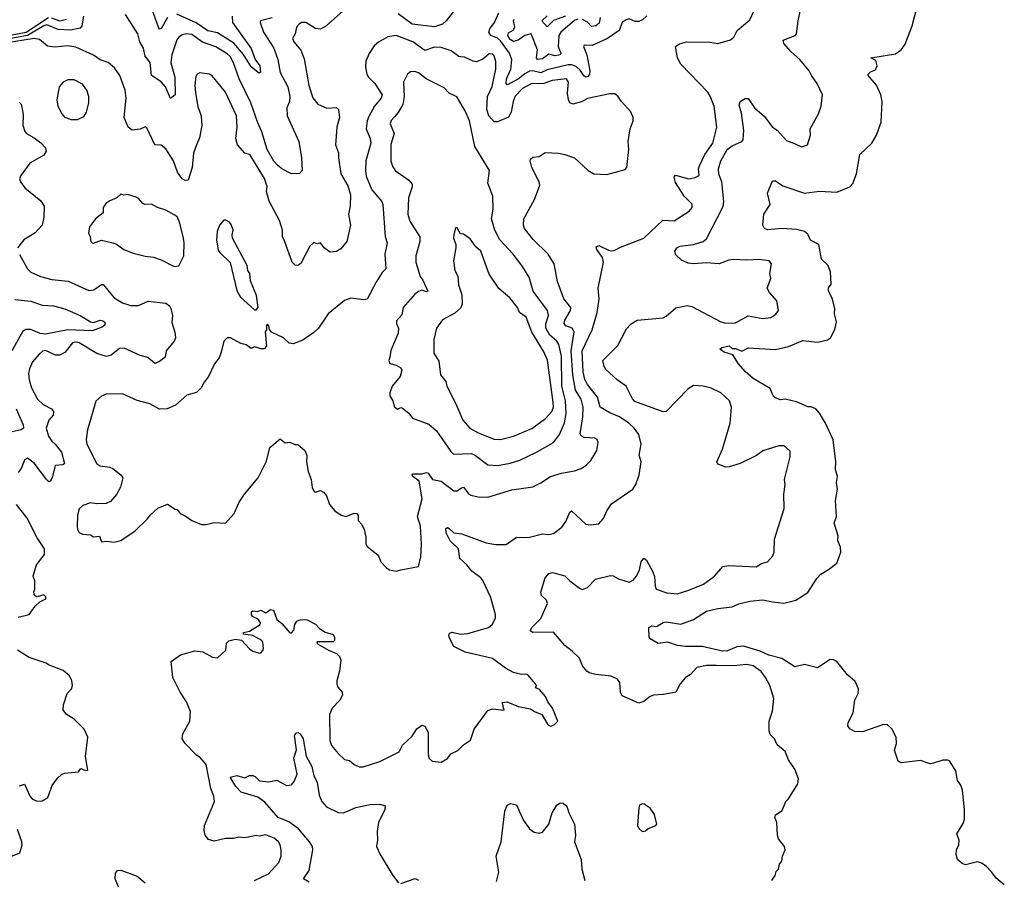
# Model space of a CAD drawing. Extents: x 2199565 to 2323334, y 894172 to 1018966.
# Tile 400 of 440: x 2284595 to 2290717, y 1008682 to 1014022. Entities that reach past the tile are written whole.
import ezdxf

# ---------------------------------------------------------------- set-up
doc = ezdxf.new("R2010")
doc.units = 0

msp = doc.modelspace()

# ---------------------------------------------------------------- linework, layer by layer
at = {"layer": '0CON10XD'}
for points in [[(2289271.2, 1008675), (2289291.2, 1008705), (2289299.3, 1008730.7), (2289312.5, 1008745), (2289320, 1008775), (2289333.3, 1008795), (2289336.7, 1008825), (2289353.3, 1008865), (2289350, 1008885), (2289313, 1008933), (2289306.7, 1008955), (2289303.3, 1009035), (2289290, 1009065), (2289295, 1009082.5), (2289335, 1009110), (2289357.5, 1009165), (2289375, 1009182.5), (2289433.8, 1009275), (2289437.5, 1009305), (2289414, 1009365), (2289374.3, 1009424.3), (2289354, 1009475), (2289305, 1009516), (2289288, 1009555), (2289260.6, 1009580.6), (2289254.3, 1009605), (2289254.2, 1009665), (2289275.9, 1009725.9), (2289282.9, 1009805), (2289258.1, 1009885), (2289232.9, 1009935), (2289205, 1009973.1), (2289155, 1010008.5), (2289114.5, 1010015.5), (2289035, 1010007.3), (2288925, 1010010.8), (2288865, 1010008.9), (2288805, 1009998), (2288766.2, 1009955), (2288734, 1009935), (2288701.2, 1009895), (2288675, 1009843.3), (2288595, 1009828.8), (2288535, 1009825.8), (2288515, 1009817.5), (2288475, 1009785.8), (2288445, 1009775.8), (2288341.4, 1009821.4), (2288330.6, 1009845), (2288326.9, 1009905), (2288311.2, 1009925), (2288273.4, 1009943.4), (2288176.7, 1009955), (2288136.2, 1009965), (2288120.8, 1009975), (2288095, 1010008.8), (2288075.8, 1010055), (2288029.8, 1010099.8), (2287985, 1010133.3), (2287915, 1010216.2), (2287785, 1010214.4), (2287768.8, 1010225), (2287780, 1010245), (2287835, 1010302), (2287876, 1010395), (2287871.2, 1010415), (2287840, 1010445), (2287836.2, 1010465), (2287861.2, 1010555), (2287885, 1010581.2), (2287907.3, 1010587.3), (2287985, 1010567.5), (2288015.8, 1010535), (2288075, 1010490), (2288095, 1010482.5), (2288125, 1010494), (2288175, 1010546.9), (2288268.3, 1010568.3), (2288285, 1010567.1), (2288318, 1010548), (2288385, 1010528.1), (2288409.5, 1010540.5), (2288430, 1010565), (2288448.9, 1010605), (2288458.9, 1010655), (2288475, 1010675.8), (2288492.5, 1010665), (2288531.8, 1010591.8), (2288542.4, 1010562.4), (2288545.5, 1010505), (2288553.1, 1010485), (2288619.1, 1010460.9), (2288683.8, 1010456.2), (2288755, 1010477.5), (2288847.5, 1010515), (2288915.6, 1010565), (2288966.7, 1010625), (2289005, 1010631.5), (2289175, 1010623.3), (2289206.1, 1010643.9), (2289245, 1010653.3), (2289278.6, 1010691.4), (2289286, 1010715), (2289288, 1010795), (2289347.5, 1010985), (2289345.8, 1011075), (2289354, 1011135), (2289350, 1011165), (2289385.9, 1011305.9), (2289385, 1011342.5), (2289347.5, 1011375), (2289315, 1011374.2), (2289215.7, 1011344.3), (2289175.5, 1011314.5), (2289075, 1011264.4), (2289006.4, 1011243.6), (2288985, 1011242.9), (2288935, 1011260), (2288928.8, 1011275), (2288964.3, 1011355), (2289013.1, 1011515), (2289020, 1011615), (2289008, 1011655), (2288955, 1011704), (2288893.3, 1011733.3), (2288845, 1011744.6), (2288785, 1011748.7), (2288750.9, 1011729.1), (2288615, 1011588.8), (2288595, 1011585.8), (2288420.2, 1011650.2), (2288405, 1011666.2), (2288365.4, 1011745.4), (2288310, 1011785), (2288239.5, 1011849.5), (2288228.3, 1011868.3), (2288221.2, 1011905), (2288315, 1011998), (2288367.9, 1012102.1), (2288397, 1012133), (2288434.5, 1012155.5), (2288595, 1012170.5), (2288615, 1012180.6), (2288675, 1012232.1), (2288744, 1012246), (2288775, 1012240.9), (2288954.2, 1012145), (2288985, 1012137.2), (2289045, 1012139.5), (2289125, 1012182.5), (2289215, 1012165.7), (2289265, 1012172.5), (2289297.2, 1012192.8), (2289312.5, 1012215), (2289303.3, 1012275), (2289257.7, 1012327.7), (2289243.3, 1012355), (2289266, 1012415), (2289258.8, 1012445), (2289270, 1012505), (2289255, 1012523.8), (2289192.7, 1012532.7), (2289115, 1012528.5), (2289033, 1012533), (2289005, 1012528.9), (2288943.6, 1012506.4), (2288865, 1012512.8), (2288785, 1012505.8), (2288750.2, 1012510.2), (2288709.2, 1012529.2), (2288673.3, 1012563.3), (2288668.2, 1012585), (2288680, 1012605), (2288699.2, 1012615), (2288784.7, 1012625.3), (2288845, 1012644.5), (2288865, 1012660), (2288969.2, 1012860.8), (2288973.4, 1012893.4), (2288961.5, 1013015), (2288942.4, 1013062.4), (2288939.6, 1013095), (2288954.7, 1013145), (2288994.7, 1013215), (2289025, 1013237.7), (2289084.4, 1013265.6), (2289093.2, 1013276.8), (2289097.3, 1013335), (2289082.1, 1013442.1), (2289068.3, 1013491.7), (2289075, 1013513.3), (2289105, 1013533.3), (2289125, 1013532.5), (2289163.3, 1013475), (2289223.2, 1013423.2), (2289275, 1013353.8), (2289305, 1013336.2), (2289362.1, 1013272.1), (2289412.3, 1013252.3), (2289455, 1013233.3), (2289492.5, 1013245), (2289512.5, 1013305), (2289508.8, 1013345), (2289562.3, 1013437.7), (2289577.5, 1013485), (2289585.8, 1013555), (2289553.8, 1013625), (2289517.5, 1013675), (2289504.1, 1013704.1), (2289446, 1013775), (2289392.4, 1013822.4), (2289346.7, 1013875), (2289342, 1013895), (2289415.5, 1013924.5), (2289424, 1013935), (2289434.2, 1014015), (2289464.3, 1014155)], [(2285514, 1014036), (2285497.2, 1014007.2), (2285475, 1013965.5), (2285465, 1013964.5), (2285460.4, 1013970.4), (2285408.1, 1014115)], [(2290716.6, 1008646.6), (2290665, 1008689.2), (2290637.9, 1008727.9), (2290602.9, 1008762.9), (2290575, 1008781.9), (2290549.7, 1008789.7), (2290475, 1008771.4), (2290455, 1008780), (2290425.8, 1008805), (2290418, 1008835), (2290420, 1008865), (2290433.3, 1008895), (2290436.7, 1008925), (2290422, 1008965), (2290461.2, 1009028.8), (2290470, 1009055), (2290470, 1009115), (2290455.8, 1009235), (2290445.6, 1009265.6), (2290425.9, 1009295.9), (2290416.2, 1009355), (2290375, 1009417.5), (2290365, 1009422.5), (2290335, 1009421.2), (2290276.2, 1009403.8), (2290255, 1009398.8), (2290195, 1009420), (2290075, 1009406.2), (2290057.5, 1009415), (2290034.2, 1009484.2), (2290045.7, 1009525), (2290044, 1009565), (2290016.8, 1009616.8), (2289990.3, 1009640.3), (2289965, 1009644.2), (2289835, 1009598), (2289785, 1009600), (2289756.1, 1009616.1), (2289743.8, 1009635), (2289745.8, 1009655), (2289776.7, 1009715), (2289786.5, 1009795), (2289807.5, 1009835), (2289810, 1009865), (2289789.6, 1009909.6), (2289741.7, 1009951.7), (2289675, 1010035.3), (2289655, 1010045.8), (2289635, 1010046.2), (2289555, 1009994.4), (2289475, 1010016.1), (2289415, 1010002.2), (2289332.8, 1010052.8), (2289253.2, 1010073.2), (2289198.6, 1010098.6), (2289095, 1010129.8), (2289053.7, 1010126.3), (2288995, 1010102), (2288965, 1010099), (2288838.9, 1010128.9), (2288735, 1010127.6), (2288685, 1010134.5), (2288625, 1010154.5), (2288565, 1010146.9), (2288514.6, 1010174.6), (2288508, 1010185), (2288506.2, 1010245), (2288525, 1010255.8), (2288555, 1010252.9), (2288595, 1010277.1), (2288615, 1010280.6), (2288705, 1010266.9), (2288783.6, 1010296.4), (2288865, 1010346.9), (2288935, 1010364.3), (2289025.6, 1010374.4), (2289066.1, 1010393.9), (2289135, 1010410.4), (2289215, 1010418.8), (2289275, 1010404.6), (2289345, 1010398.2), (2289421.2, 1010415), (2289495, 1010464.5), (2289550.5, 1010549.5), (2289575, 1010577.1), (2289624.4, 1010605.6), (2289675, 1010646.7), (2289700, 1010715), (2289697.5, 1010745), (2289682, 1010785), (2289683.8, 1010815), (2289658.6, 1010895), (2289672.5, 1010935), (2289666.7, 1011035), (2289678.8, 1011105), (2289673.8, 1011146.2), (2289680, 1011185), (2289667, 1011227), (2289668.8, 1011275), (2289652.7, 1011412.7), (2289605.6, 1011515), (2289567.8, 1011577.8), (2289544.3, 1011604.3), (2289515, 1011617.5), (2289495, 1011617.5), (2289425, 1011647.8), (2289355, 1011665.7), (2289325, 1011661.4), (2289293, 1011673), (2289279.2, 1011685), (2289260.9, 1011730.9), (2289155, 1011793.5), (2289105, 1011837.5), (2289063.3, 1011885), (2289029.3, 1011939.3), (2288975, 1011956.7), (2288947.5, 1011975), (2288960, 1011985), (2289006, 1011996), (2289025, 1011980), (2289045, 1011980), (2289085, 1011963.3), (2289126.6, 1011983.4), (2289295, 1011972.9), (2289375, 1011991.2), (2289465, 1012030), (2289555, 1012018.6), (2289616.4, 1012033.6), (2289636, 1012045), (2289662.3, 1012097.7), (2289672.5, 1012145), (2289660, 1012195), (2289662, 1012225), (2289649.2, 1012285), (2289622.9, 1012337.1), (2289624.1, 1012355.9), (2289640.7, 1012379.3), (2289636.2, 1012455), (2289621.2, 1012495), (2289580, 1012535), (2289564, 1012625), (2289512.4, 1012652.4), (2289495, 1012690), (2289475, 1012706.2), (2289425, 1012719.5), (2289335.4, 1012725.4), (2289245, 1012716.2), (2289225.3, 1012725.3), (2289215.5, 1012745), (2289220.6, 1012815), (2289262, 1012875), (2289244.2, 1012945), (2289275, 1013022), (2289295, 1013020.6), (2289339.5, 1012989.5), (2289475, 1012944.3), (2289566.9, 1012956.9), (2289675, 1012950), (2289755.4, 1012984.6), (2289774.4, 1013005), (2289797.3, 1013065), (2289817.5, 1013185), (2289892.9, 1013255), (2289921.1, 1013305), (2289952.1, 1013385), (2289956.4, 1013515), (2289949.4, 1013555), (2289921.5, 1013615), (2289870, 1013675), (2289870, 1013685), (2289885, 1013698.8), (2289915, 1013710.8), (2289926.6, 1013735), (2289917.9, 1013767.9), (2289886.2, 1013785), (2290039.6, 1013810.4), (2290075.4, 1013835), (2290099.4, 1013870.6), (2290143.9, 1013985), (2290184.5, 1014145)], [(2284992.1, 1014045), (2284982.7, 1013985), (2284971.1, 1013968.9), (2284911.7, 1013958.3), (2284835, 1013961.2), (2284765, 1013990.8), (2284745, 1013985.3), (2284644.9, 1013925.1), (2284505, 1013898.6)], [(2284775, 1014033.6), (2284636.5, 1013943.5), (2284515, 1013920.2)], [(2286605, 1014076.2), (2286497.8, 1013982.2), (2286465, 1013964.2), (2286435, 1013968), (2286375, 1014005.4), (2286347.5, 1014005), (2286332, 1013995), (2286315.8, 1013975), (2286308.6, 1013935), (2286291.5, 1013905), (2286299.1, 1013885), (2286342.7, 1013832.7), (2286365, 1013778.8), (2286394, 1013614), (2286417.6, 1013537.6), (2286448, 1013498), (2286505, 1013473.3), (2286565, 1013476.2), (2286576.7, 1013465), (2286584.2, 1013414.2), (2286567.5, 1013355), (2286558.5, 1013245), (2286578.1, 1013195), (2286576.4, 1013165), (2286592.1, 1013065), (2286635, 1012990.6), (2286651.8, 1012935), (2286650.4, 1012865), (2286639.4, 1012815), (2286652.5, 1012745), (2286630, 1012645), (2286591.3, 1012598.7), (2286565, 1012582.5), (2286525, 1012577.5), (2286488.8, 1012605), (2286465, 1012636.7), (2286445, 1012630), (2286425, 1012637.5), (2286398.8, 1012615), (2286343.2, 1012506.8), (2286325, 1012494.2), (2286307.3, 1012497.3), (2286290, 1012515), (2286240.8, 1012649.2), (2286230, 1012675), (2286228.5, 1012715), (2286210.5, 1012775), (2286145.5, 1012895), (2286130, 1012955), (2286133.9, 1012986.1), (2286116.9, 1013035), (2286026, 1013185), (2285995, 1013194), (2285950, 1013245), (2285939.4, 1013285), (2285946.7, 1013355), (2285942.5, 1013425), (2285875, 1013571.2), (2285792.7, 1013672.7), (2285775, 1013684), (2285715, 1013691.9), (2285698, 1013685), (2285691.3, 1013668.7), (2285683.5, 1013615), (2285687.4, 1013567.4), (2285702.2, 1013482.2), (2285722.7, 1013425), (2285728.5, 1013365), (2285712.6, 1013287.4), (2285694.4, 1013245.6), (2285677, 1013193), (2285668.1, 1013105), (2285643.8, 1013026.2), (2285625, 1013022.5), (2285605, 1013034.2), (2285575.8, 1013075), (2285551.8, 1013145), (2285505, 1013220), (2285475, 1013243.1), (2285434.6, 1013244.6), (2285385, 1013350), (2285375, 1013356.7), (2285345, 1013343.3), (2285295, 1013336.7), (2285270, 1013355), (2285244.2, 1013414.2), (2285256.9, 1013535), (2285251.9, 1013585), (2285218.5, 1013675), (2285185, 1013724.2), (2285145, 1013757.1), (2285095, 1013772.2), (2285055, 1013802.1), (2284945, 1013852), (2284895, 1013860.8), (2284815, 1013852.7), (2284768.2, 1013858.2), (2284718.9, 1013898.9)], [(2284887.3, 1014022.7), (2284845, 1014012.7), (2284795, 1014032.8)], [(2286165, 1014033.2), (2286093.3, 1014015), (2286091.2, 1014005), (2286112, 1013945), (2286174.7, 1013845), (2286199.3, 1013775), (2286215.3, 1013695.3), (2286262.8, 1013605), (2286274, 1013545), (2286271.8, 1013515), (2286255.9, 1013475), (2286258.4, 1013425), (2286330.9, 1013265), (2286348, 1013165), (2286351.2, 1013085), (2286335, 1013066.2), (2286284.2, 1013064.2), (2286225, 1013095.8), (2286198.1, 1013118.1), (2286175, 1013142.5), (2286133.3, 1013215), (2286101.3, 1013325), (2286075, 1013381.4), (2286033, 1013505), (2285960, 1013655), (2285925, 1013754.5), (2285903, 1013793), (2285885, 1013810.3), (2285815, 1013854.2), (2285732.9, 1013882.9), (2285665, 1013930), (2285635, 1013934.7), (2285605, 1013927.9), (2285585.3, 1013914.7), (2285573.2, 1013896.8), (2285540.7, 1013805), (2285536.1, 1013755), (2285560, 1013665), (2285561.9, 1013555), (2285533.3, 1013533.3), (2285502.1, 1013605), (2285475.7, 1013635.7), (2285415.3, 1013675.3), (2285406.2, 1013756.2), (2285374.6, 1013795), (2285365.5, 1013845), (2285342.9, 1013885), (2285329.4, 1013935), (2285253.1, 1014055)], [(2285537.5, 1010035), (2285595, 1010076.2), (2285685, 1010101.2), (2285735, 1010094), (2285795, 1010061.2), (2285825, 1010057.5), (2285877.5, 1010105), (2285880.7, 1010149.3), (2285896.4, 1010163.6), (2285936.4, 1010173.6), (2285975, 1010166.7), (2286025, 1010112.5), (2286045, 1010100), (2286085, 1010086.2), (2286095, 1010088.8), (2286110, 1010105), (2286111.2, 1010115), (2286107.5, 1010155), (2286101.2, 1010165), (2286045, 1010196.7), (2285987.5, 1010205), (2285987.5, 1010215), (2286025, 1010222.5), (2286090, 1010265), (2286092.5, 1010275), (2286078.6, 1010298.6), (2286043.3, 1010315), (2286036.2, 1010325), (2286037.5, 1010342.5), (2286045, 1010350), (2286073.6, 1010346.4), (2286095, 1010353.3), (2286125, 1010336.7), (2286155, 1010357.1), (2286174.2, 1010354.2), (2286193.8, 1010295), (2286225, 1010270), (2286275, 1010213.3), (2286286.1, 1010213.9), (2286300.7, 1010229.3), (2286306.2, 1010265), (2286317.5, 1010285), (2286344.1, 1010295.9), (2286383, 1010293), (2286435, 1010266.2), (2286459.5, 1010239.5), (2286495, 1010217.5), (2286545, 1010202.5), (2286552.5, 1010185), (2286552.5, 1010165), (2286545, 1010157.5), (2286492.7, 1010157.3), (2286443.6, 1010156.4), (2286447.5, 1010145), (2286515, 1010105.7), (2286564.2, 1010085), (2286583.3, 1010065), (2286591.1, 1010045), (2286584.5, 1009975), (2286566.2, 1009915), (2286566.4, 1009896.4), (2286573.8, 1009875), (2286601.2, 1009845), (2286603.3, 1009825), (2286586.2, 1009795), (2286538, 1009745), (2286520.8, 1009705), (2286524.5, 1009544.5), (2286533, 1009513), (2286575, 1009463.8), (2286615, 1009426), (2286645, 1009419.2), (2286675, 1009394.2), (2286705, 1009380), (2286730.3, 1009379.7), (2286835, 1009412.5), (2286955, 1009474), (2286975.5, 1009514.5), (2287035, 1009570.8), (2287065, 1009616), (2287095, 1009640), (2287115, 1009633.3), (2287134.4, 1009595), (2287135.8, 1009454.2), (2287141.5, 1009431.5), (2287160, 1009415), (2287215, 1009410), (2287255, 1009432.5), (2287275, 1009461.2), (2287318.8, 1009481.2), (2287355, 1009516.7), (2287397.5, 1009545), (2287421.2, 1009615), (2287505, 1009730), (2287535, 1009740), (2287608.3, 1009731.7), (2287595, 1009780), (2287625, 1009783.8), (2287695, 1009756.2), (2287771.7, 1009741.7), (2287795, 1009723.3), (2287842.5, 1009705), (2287877.5, 1009645), (2287895, 1009632.5), (2287918.3, 1009641.7), (2287940, 1009665), (2287907.5, 1009745), (2287878.8, 1009785), (2287865, 1009816.7), (2287825, 1009862.5), (2287801.7, 1009871.7), (2287807.5, 1009882.5), (2287802.5, 1009895), (2287755, 1009951.2), (2287745, 1009956), (2287715, 1009953.3), (2287665, 1009966.7), (2287615, 1009993.3), (2287535, 1010052.9), (2287365, 1010092.7), (2287295, 1010128), (2287268.6, 1010175), (2287264.2, 1010195), (2287268.3, 1010211.7), (2287285, 1010216), (2287335, 1010205.6), (2287382, 1010208), (2287510, 1010245), (2287532.9, 1010265), (2287552.5, 1010305), (2287554.3, 1010325), (2287525, 1010433.3), (2287475, 1010538.8), (2287462.5, 1010555), (2287405.3, 1010595.3), (2287375, 1010634.4), (2287331.4, 1010675), (2287324.3, 1010734.3), (2287271.2, 1010785), (2287246.8, 1010835), (2287245, 1010861.2), (2287255, 1010866.9), (2287265, 1010861.8), (2287295, 1010833.2), (2287345, 1010827.1), (2287495, 1010772.5), (2287555, 1010762.5), (2287619.1, 1010760.9), (2287683.1, 1010806.9), (2287725, 1010804.4), (2287765, 1010808.1), (2287845, 1010828.6), (2287885, 1010823.1), (2287915, 1010830), (2287965, 1010868.6), (2287990.5, 1010905), (2288015, 1010962.5), (2288025, 1010970), (2288115, 1010888), (2288143.9, 1010883.9), (2288195, 1010890), (2288225, 1010922.5), (2288245, 1010970), (2288275.6, 1011014.4), (2288407.5, 1011105), (2288426, 1011134), (2288446.4, 1011193.6), (2288460, 1011275), (2288445.9, 1011315.9), (2288458.6, 1011385), (2288445.5, 1011445.5), (2288416, 1011485), (2288382.9, 1011515), (2288325, 1011554.7), (2288265, 1011579.1), (2288204.6, 1011614.6), (2288188.1, 1011678.1), (2288125.8, 1011755), (2288107.8, 1011787.8), (2288098.3, 1011835), (2288091.6, 1011965), (2288154.7, 1012095), (2288185, 1012202.5), (2288197.5, 1012285), (2288192.5, 1012355), (2288224, 1012515), (2288218.8, 1012545), (2288182.5, 1012595), (2288178.3, 1012611.7), (2288195, 1012618.8), (2288255, 1012591.2), (2288275, 1012586.2), (2288295, 1012590.8), (2288330.3, 1012609.7), (2288475, 1012664.2), (2288593.6, 1012776.4), (2288665, 1012773.1), (2288756.7, 1012833.3), (2288775.6, 1012855), (2288776.7, 1012876.7), (2288726.5, 1012925), (2288671.8, 1013011.8), (2288664.3, 1013045), (2288672.9, 1013057.1), (2288755, 1013033.6), (2288795, 1013041.2), (2288818.8, 1013055), (2288815.9, 1013095), (2288820.7, 1013115), (2288855.7, 1013184.3), (2288904.6, 1013255), (2288930, 1013355), (2288912.9, 1013485), (2288888.3, 1013548.3), (2288873.1, 1013573.1), (2288705.5, 1013745.5), (2288685.5, 1013785.5), (2288672, 1013855), (2288697, 1013873), (2288740, 1013885), (2288885, 1013882.5), (2288935, 1013874.5), (2289015, 1013896.9), (2289035, 1013913.8), (2289055, 1013955.8), (2289135, 1014021.2), (2289161.2, 1014078.8)], [(2285915.9, 1014044.1), (2285917.8, 1014005), (2286035, 1013844), (2286060, 1013775), (2286087.5, 1013735), (2286093.3, 1013696.7), (2286085, 1013691.2), (2286077.5, 1013695), (2286035, 1013730), (2285986.6, 1013806.6), (2285927.5, 1013877.5), (2285825, 1013940.8), (2285765, 1013954.1), (2285692.9, 1014002.9), (2285572.6, 1014057.4)], [(2287289.5, 1014070.5), (2287246.2, 1014015), (2287224.5, 1013995.5), (2287175, 1013977.1), (2287035, 1013994.6), (2286948.6, 1014058.6)], [(2288493.4, 1014046.6), (2288468.2, 1014021.8), (2288445, 1014011.5), (2288421.7, 1014011.7), (2288385, 1014027.8), (2288365, 1014021.1), (2288341.9, 1014005), (2288321.9, 1013955), (2288248.8, 1013905), (2288155, 1013861.9), (2288105, 1013863.3), (2288100.8, 1013855), (2288121.6, 1013805), (2288139.5, 1013705), (2288137.4, 1013682.6), (2288125, 1013667.8), (2288115, 1013665.6), (2288105, 1013671.9), (2288079, 1013709), (2288055, 1013730.9), (2288025, 1013742.5), (2288005, 1013742.5), (2287875, 1013711), (2287835, 1013692.3), (2287785, 1013704), (2287765, 1013702.5), (2287735, 1013686.7), (2287695, 1013652.8), (2287625, 1013617.1), (2287618.9, 1013625), (2287621.4, 1013655), (2287648.8, 1013715), (2287655, 1013772.5), (2287640.3, 1013815), (2287585, 1013890.5), (2287565, 1013907.9), (2287523.5, 1013925), (2287511.4, 1013945), (2287518.2, 1013965), (2287547.8, 1014005), (2287575, 1014066.1)], [(2287988.4, 1014045), (2287913.4, 1014016.6), (2287875, 1013977.5), (2287842.1, 1014015), (2287875, 1014045.6)], [(2288204, 1014036), (2288198.6, 1014001.4), (2288177.8, 1013985), (2288149.9, 1013979.9), (2288125, 1014007.5), (2288095, 1014023)], [(2288065, 1014026.3), (2288045, 1014018), (2287960.5, 1013945), (2287947.5, 1013925), (2287943.6, 1013855), (2287958.8, 1013815), (2287955.5, 1013805), (2287925, 1013797.1), (2287885, 1013808), (2287845, 1013778.8), (2287815.5, 1013775.5), (2287808.5, 1013785), (2287814.8, 1013835), (2287775, 1013934.4), (2287735.4, 1013925), (2287694.6, 1013895.4), (2287666.1, 1013886.1), (2287645, 1013899.5), (2287630, 1013925), (2287635, 1013940.4), (2287663.2, 1013956.8), (2287674, 1013975), (2287665.3, 1014015), (2287669.6, 1014025)], [(2286935, 1010596.2), (2286965, 1010604), (2287075, 1010624), (2287090, 1010685), (2287094.1, 1010764.1), (2287086.2, 1010875), (2287068.2, 1010935), (2287096.7, 1011045), (2287079.1, 1011155), (2287039.1, 1011185), (2287034.5, 1011195), (2287039.5, 1011200.5), (2287095, 1011201.1), (2287125, 1011209.4), (2287135.6, 1011205), (2287162, 1011165), (2287215, 1011154.5), (2287295, 1011095.6), (2287315, 1011094.4), (2287337.5, 1011112.5), (2287355, 1011118.1), (2287385, 1011077.5), (2287399.1, 1011069.1), (2287445, 1011058.1), (2287505, 1011056.5), (2287655, 1011101.4), (2287785, 1011119.2), (2287836, 1011144), (2287895.4, 1011184.6), (2287964.6, 1011205.4), (2288045, 1011218.5), (2288086.3, 1011233.7), (2288116.2, 1011253.8), (2288146.1, 1011283.9), (2288184.4, 1011345), (2288192.5, 1011395), (2288185, 1011413.3), (2288171.7, 1011421.7), (2288105, 1011426.2), (2288086.5, 1011436.5), (2288079.7, 1011449.7), (2288097.3, 1011555), (2288098.9, 1011615), (2288086.4, 1011665), (2288051.5, 1011721.5), (2288033.4, 1011815), (2288024.8, 1011965), (2288043.1, 1012083.1), (2288029.2, 1012105), (2287990, 1012120), (2287980, 1012135), (2287984.7, 1012155), (2288018.7, 1012215), (2288020.9, 1012235), (2287978.7, 1012288.7), (2287939.4, 1012395), (2287917.8, 1012505), (2287881.9, 1012565), (2287787, 1012657), (2287733.5, 1012725), (2287727.5, 1012745), (2287730, 1012785), (2287795.7, 1012905), (2287828.1, 1012995), (2287825.6, 1013015), (2287779.2, 1013105), (2287768.8, 1013145), (2287771.2, 1013155), (2287785, 1013168.8), (2287825, 1013173.3), (2287862.4, 1013197.6), (2287945, 1013192.5), (2287985.5, 1013185.5), (2288045, 1013164.2), (2288128.8, 1013085), (2288165, 1013064), (2288245, 1013061.4), (2288359.1, 1013090.9), (2288370, 1013105), (2288382.5, 1013215), (2288378, 1013265), (2288391.2, 1013345), (2288408.8, 1013395), (2288408.8, 1013415), (2288395, 1013450), (2288335, 1013516.2), (2288315, 1013548), (2288295, 1013560.8), (2288265, 1013560.8), (2288125, 1013532.5), (2288087.9, 1013512.1), (2288035, 1013497.5), (2288015, 1013506.5), (2288006.4, 1013525), (2288001.1, 1013565), (2288006.3, 1013635), (2287994.1, 1013654.1), (2287905, 1013645.2), (2287853, 1013627), (2287775, 1013623), (2287720.3, 1013595), (2287675, 1013546.7), (2287662.4, 1013515), (2287651.3, 1013448.7), (2287634, 1013416), (2287565, 1013387.5), (2287545, 1013387.3), (2287511.8, 1013425), (2287498.8, 1013465), (2287504.2, 1013545), (2287532.6, 1013607.4), (2287555.9, 1013715), (2287555, 1013762.5), (2287545, 1013797.5), (2287535, 1013808.6), (2287515, 1013810), (2287475, 1013776.5), (2287435, 1013761.1), (2287415, 1013764.4), (2287360.5, 1013790.5), (2287338.3, 1013791.7), (2287325, 1013794.3), (2287278.1, 1013828.1), (2287215, 1013850), (2287175, 1013851.7), (2287115, 1013831.6), (2287038.9, 1013885), (2286935, 1013924.4), (2286884.5, 1013915.5), (2286826.8, 1013883.2), (2286799.7, 1013860.3), (2286767.3, 1013812.7), (2286748, 1013765), (2286746, 1013725), (2286754, 1013685), (2286764.4, 1013664.4), (2286804.3, 1013625), (2286848.5, 1013555), (2286843.6, 1013535), (2286801.8, 1013485), (2286765, 1013420.8), (2286756.6, 1013395), (2286750, 1013345), (2286773.4, 1013285), (2286778.8, 1013255), (2286747.1, 1013145), (2286744.6, 1013085), (2286750.4, 1013050.4), (2286784.4, 1012965), (2286846.4, 1012893.6), (2286852.9, 1012875), (2286868.5, 1012675), (2286879.5, 1012635), (2286864.6, 1012565), (2286870.8, 1012475), (2286848.5, 1012451.5), (2286813.8, 1012395), (2286755, 1012285.7), (2286735, 1012281.4), (2286655, 1012291.4), (2286615, 1012278.6), (2286513.8, 1012195), (2286453.8, 1012106.2), (2286425, 1012078), (2286355, 1012031.2), (2286295, 1012007.5), (2286271.7, 1012011.7), (2286236.1, 1012046.1), (2286160.7, 1012080.7), (2286148.3, 1012098.3), (2286145, 1012120), (2286135, 1012130), (2286130, 1012125), (2286130, 1012095), (2286122.5, 1012085), (2286130, 1011995), (2286115, 1011977.5), (2286095, 1011976.7), (2286055, 1011990), (2286035, 1011980), (2286003.3, 1012003.3), (2285970.5, 1012010.5), (2285905, 1012046.2), (2285885, 1012046.7), (2285863.8, 1012025), (2285847.5, 1011957.5), (2285835, 1011922.5), (2285806.7, 1011885), (2285770, 1011805), (2285738.8, 1011765), (2285725, 1011736.2), (2285694.1, 1011705.9), (2285635, 1011689.2), (2285565, 1011628), (2285512.5, 1011605), (2285465, 1011602.5), (2285405, 1011635.6), (2285326.8, 1011656.8), (2285235, 1011696.9), (2285132.5, 1011695), (2285105, 1011684), (2285068.3, 1011651.7), (2285017.1, 1011475), (2285008.6, 1011415), (2285012.9, 1011385), (2285075, 1011262.5), (2285095, 1011250), (2285155, 1011241.9), (2285173.7, 1011233.7), (2285224.3, 1011195), (2285236.7, 1011175), (2285222.3, 1011117.7), (2285198.3, 1011071.7), (2285160.3, 1011029.7), (2285132.7, 1011017.3), (2285075.7, 1011014.3), (2285035, 1011021.4), (2284987.5, 1011005), (2284965, 1010983.3), (2284954.4, 1010945), (2284951.9, 1010875), (2284954.5, 1010854.5), (2284965, 1010836.2), (2284985, 1010826.2), (2285035, 1010821.2), (2285055, 1010810), (2285092.5, 1010812.5), (2285105, 1010777.5), (2285135, 1010783.3), (2285183, 1010777), (2285225, 1010787.5), (2285313.9, 1010846.1), (2285389.5, 1010920.5), (2285406.7, 1010945), (2285455, 1010987.5), (2285515, 1011012.5), (2285561.7, 1010981.7), (2285575, 1010980), (2285593.6, 1010953.6), (2285625, 1010940), (2285665, 1010910), (2285725, 1010886.7), (2285755, 1010886.2), (2285805, 1010898.8), (2285875, 1010893.8), (2285928.8, 1010955), (2285959.2, 1011025), (2285994, 1011075), (2286078.8, 1011175), (2286130.5, 1011279.5), (2286150, 1011365), (2286162.5, 1011375), (2286215, 1011417.5), (2286245, 1011393.3), (2286275, 1011397.5), (2286305, 1011382.5), (2286325, 1011382.5), (2286367.5, 1011345), (2286381.2, 1011315), (2286377.5, 1011275), (2286388, 1011215), (2286406.7, 1011165), (2286413.8, 1011115), (2286425, 1011093.3), (2286435, 1011086.2), (2286465, 1011096.7), (2286485, 1011086.7), (2286503.3, 1011065), (2286521.2, 1011011.2), (2286555, 1010970), (2286594.3, 1010944.3), (2286625, 1010936.2), (2286675, 1010956.7), (2286693.8, 1010953.8), (2286700.7, 1010940.7), (2286700.5, 1010910.5), (2286722.5, 1010885), (2286736.7, 1010855), (2286747.7, 1010807.7), (2286746.7, 1010765), (2286755, 1010750), (2286823.3, 1010695), (2286841.2, 1010655), (2286875, 1010616.7), (2286895, 1010603.8), (2286935, 1010596.2)], [(2284718.9, 1013898.9), (2284685.9, 1013905.9), (2284505, 1013876)], [(2287565, 1011253.2), (2287645, 1011266.9), (2287705, 1011285.5), (2287805, 1011332.7), (2287913.1, 1011395), (2287950.4, 1011445), (2287981.8, 1011518.2), (2287993.7, 1011575), (2287988.4, 1011655), (2287966.3, 1011745), (2287962.8, 1011932.8), (2287947.2, 1012005), (2287935, 1012026.1), (2287892.1, 1012062.1), (2287866.1, 1012105), (2287866.8, 1012133.2), (2287882.2, 1012185), (2287876.6, 1012215), (2287787.1, 1012335), (2287761.9, 1012421.9), (2287716.5, 1012495), (2287663.5, 1012565), (2287579.6, 1012655), (2287549.6, 1012715), (2287529.2, 1012785), (2287538.2, 1012845), (2287536.5, 1012925), (2287506.5, 1013006.5), (2287515.5, 1013085), (2287425.3, 1013235.3), (2287392.5, 1013395), (2287365.4, 1013455.4), (2287313.3, 1013543.3), (2287266.4, 1013566.4), (2287235, 1013600), (2287122, 1013655), (2287075, 1013691.9), (2287051.3, 1013701.3), (2287025, 1013699.4), (2287005.5, 1013684.5), (2286982.5, 1013635), (2286986.2, 1013545), (2286976.5, 1013495), (2286948.5, 1013445), (2286925, 1013418.9), (2286905, 1013395.7), (2286899.3, 1013375), (2286923.5, 1013315), (2286902, 1013248), (2286902.9, 1013142.9), (2286912.6, 1013112.6), (2286930, 1013085), (2287015.6, 1013025), (2287035, 1013000), (2287036, 1012984), (2287013.1, 1012915), (2287008.8, 1012815), (2287021.1, 1012771.1), (2287082.3, 1012672.3), (2287083.3, 1012645), (2287057.5, 1012555), (2287058.2, 1012515), (2287085, 1012426), (2287101.1, 1012405), (2287133.3, 1012335), (2287125, 1012330.8), (2287095, 1012341.4), (2287075, 1012334.4), (2287052.4, 1012317.6), (2286979.2, 1012235), (2286971.7, 1012188.3), (2286938.8, 1012151.2), (2286938, 1012135), (2286950.8, 1012105), (2286947.5, 1012075), (2286902.7, 1011967.3), (2286896.2, 1011926.2), (2286890, 1011905), (2286896, 1011886), (2286935, 1011876.7), (2286965, 1011858.8), (2286970.8, 1011845), (2286960, 1011805), (2286911.2, 1011745), (2286895.8, 1011705), (2286895.8, 1011685), (2286914.2, 1011655), (2286925, 1011617.5), (2286945, 1011603.3), (2286965, 1011613.8), (2286975, 1011608.8), (2287015, 1011576.7), (2287036.9, 1011546.9), (2287139.4, 1011509.4), (2287187.6, 1011467.6), (2287275, 1011339.2), (2287293, 1011323), (2287405, 1011326.2), (2287429.4, 1011315), (2287505, 1011256.5), (2287565, 1011253.2)], [(2284915, 1013402), (2284955, 1013402.5), (2284995, 1013421.2), (2285011.7, 1013448.3), (2285025.7, 1013505), (2285024.3, 1013545), (2285012, 1013585), (2284985, 1013622), (2284935, 1013649.2), (2284895, 1013649.2), (2284865, 1013633.8), (2284841.2, 1013605), (2284825.8, 1013525), (2284832.5, 1013485), (2284856.8, 1013436.8), (2284875, 1013416), (2284915, 1013402)], [(2284595, 1013508.6), (2284605, 1013498), (2284617.2, 1013435), (2284615, 1013367.5), (2284627.6, 1013327.6), (2284637.1, 1013315), (2284685, 1013289.1), (2284727.2, 1013257.2), (2284755, 1013225.7), (2284760.5, 1013205), (2284745, 1013180.6), (2284659.1, 1013130.9), (2284602, 1013055), (2284593.9, 1013033.9), (2284600, 1013015), (2284627.3, 1012977.3), (2284727, 1012897), (2284746.6, 1012863.4), (2284745.5, 1012794.5), (2284734.3, 1012745.7), (2284692.4, 1012697.6), (2284620.8, 1012655), (2284582.5, 1012605)], [(2285555, 1012489.2), (2285585, 1012493.3), (2285615.6, 1012554.4), (2285617.1, 1012635), (2285611.3, 1012675), (2285589.5, 1012765), (2285575, 1012800), (2285505, 1012840), (2285452.5, 1012855), (2285415, 1012876.7), (2285373.4, 1012873.4), (2285360.5, 1012880.5), (2285335, 1012911.2), (2285318.8, 1012918.8), (2285265, 1012936.7), (2285242.5, 1012932.5), (2285225, 1012937.5), (2285200, 1012915), (2285155, 1012896.7), (2285130.5, 1012879.5), (2285113.8, 1012855), (2285115, 1012822.5), (2285066.7, 1012785), (2285030, 1012735), (2285023, 1012697), (2285033.3, 1012675), (2285036.7, 1012645), (2285045, 1012636.7), (2285055, 1012634), (2285105, 1012652), (2285175, 1012636.7), (2285198.3, 1012628.3), (2285242.5, 1012595), (2285301.2, 1012571.2), (2285375, 1012552.9), (2285427, 1012547), (2285475, 1012530), (2285555, 1012489.2)], [(2286065, 1012220), (2286077.5, 1012235), (2286068.3, 1012308.3), (2286029.5, 1012399.5), (2286026, 1012445), (2286013.8, 1012465), (2286008.8, 1012495), (2285918.8, 1012665), (2285916, 1012685), (2285923.3, 1012715), (2285910.7, 1012750.7), (2285900, 1012765), (2285877, 1012777), (2285865, 1012776.7), (2285836.7, 1012745), (2285824.1, 1012705.9), (2285818.6, 1012655), (2285830.3, 1012590.3), (2285838.8, 1012575), (2285904.2, 1012514.2), (2285945, 1012340), (2285967.7, 1012297.7), (2286055, 1012220), (2286065, 1012220)], [(2287585, 1011413.8), (2287665, 1011434.1), (2287778.5, 1011481.5), (2287865, 1011543.9), (2287902.7, 1011587.3), (2287913.2, 1011615), (2287912.4, 1011645), (2287876.7, 1011906.7), (2287852.8, 1011962.8), (2287780.3, 1012080.3), (2287744.2, 1012174.2), (2287702.9, 1012202.9), (2287690.9, 1012235), (2287643.4, 1012293.4), (2287575, 1012352.9), (2287515, 1012442), (2287462.2, 1012585), (2287432, 1012612), (2287395, 1012660), (2287355, 1012690), (2287335, 1012692.5), (2287326.7, 1012706.7), (2287315, 1012730), (2287305, 1012730), (2287293.8, 1012685), (2287292, 1012665), (2287306.2, 1012625), (2287306.7, 1012605), (2287293.3, 1012525), (2287300, 1012465), (2287318.3, 1012428.3), (2287324.2, 1012375), (2287343.2, 1012313.2), (2287345.6, 1012255), (2287337.3, 1012232.7), (2287300.3, 1012199.7), (2287225, 1012158), (2287187.5, 1012105), (2287171.1, 1012035), (2287170.7, 1011950.7), (2287201.3, 1011901.3), (2287212.5, 1011815), (2287244.4, 1011775), (2287250, 1011745), (2287307.5, 1011635), (2287350, 1011535), (2287393.1, 1011485), (2287445.7, 1011455), (2287545, 1011415.5), (2287585, 1011413.8)], [(2284593.7, 1012563.7), (2284643.7, 1012473.7), (2284665, 1012454.4), (2284725, 1012427.8), (2284795, 1012408.5), (2284897.8, 1012397.8), (2285025, 1012340.6), (2285055.4, 1012344.6), (2285103.2, 1012376.8), (2285115, 1012376.2), (2285182.5, 1012295), (2285235, 1012263.6), (2285285, 1012247.3), (2285335, 1012246.5), (2285395, 1012274.4), (2285505, 1012261.1), (2285527.5, 1012245), (2285535, 1012227.5), (2285545.5, 1012185), (2285541.1, 1012141.1), (2285560.6, 1012080.6), (2285563.5, 1012045), (2285555.6, 1012025), (2285506.9, 1011965), (2285500, 1011925), (2285465, 1011898.6), (2285435, 1011886.2), (2285393, 1011923), (2285345.4, 1011935.4), (2285245, 1011980.6), (2285215, 1011978.6), (2285165, 1011937.8), (2285135, 1011928.9), (2285075, 1011949.1), (2284965, 1012013.8), (2284945, 1012019.6), (2284923.1, 1012015), (2284875.3, 1011954.7), (2284845, 1011937.8), (2284819.1, 1011939.1), (2284755, 1011966.5), (2284737.8, 1011962.2), (2284715.7, 1011945), (2284675, 1011895.8), (2284656, 1011854), (2284649.6, 1011825), (2284653.8, 1011785), (2284668.5, 1011735), (2284705.6, 1011665), (2284742.4, 1011632.4), (2284792.9, 1011605), (2284805, 1011588.8), (2284803.5, 1011565), (2284776.5, 1011533.5), (2284759.6, 1011485), (2284775.3, 1011435), (2284794.4, 1011404.4), (2284815, 1011385.3), (2284855.9, 1011335), (2284873.8, 1011265), (2284862.7, 1011257.3), (2284815, 1011252.5), (2284798.1, 1011175), (2284785, 1011153.8), (2284775, 1011153.8), (2284765, 1011163.8), (2284685, 1011267.5), (2284645, 1011297.5), (2284625, 1011286.2), (2284605, 1011233.8), (2284585, 1011210)], [(2284565, 1012284.1), (2284665, 1012274.1), (2284735, 1012248), (2284805, 1012245.4), (2284876.1, 1012226.1), (2284975, 1012182.5), (2285035, 1012144.6), (2285055, 1012140.3), (2285095, 1012154.8), (2285112.2, 1012152.2), (2285124, 1012144), (2285124.6, 1012125), (2285108.1, 1012111.9), (2285045, 1012088.4), (2284895, 1012094.6), (2284755, 1012068.7), (2284723.7, 1012073.7), (2284665, 1012097.7), (2284633.2, 1012096.8), (2284615, 1012086.7), (2284546.5, 1011965)], [(2284573.2, 1011605), (2284616.2, 1011505), (2284618.5, 1011485), (2284605.3, 1011474.7), (2284548.7, 1011461.3)], [(2284585, 1010310), (2284655, 1010327.5), (2284690.7, 1010379.3), (2284720, 1010405), (2284757.5, 1010425), (2284757, 1010437), (2284745, 1010450), (2284705, 1010437.5), (2284687.5, 1010445), (2284683.3, 1010465), (2284690, 1010485), (2284690, 1010535), (2284680, 1010565), (2284700, 1010635), (2284749.5, 1010700.5), (2284749.2, 1010735), (2284705, 1010802.5), (2284642.2, 1010925), (2284575, 1011009.5)], [(2284595, 1009262.5), (2284625, 1009272.5), (2284661.2, 1009195), (2284675, 1009180), (2284705, 1009166.7), (2284735, 1009170), (2284770.8, 1009189.2), (2284797.5, 1009265), (2284829.7, 1009310.3), (2284855, 1009332), (2284875, 1009342), (2284961.7, 1009348.3), (2284975, 1009370), (2285005, 1009357.5), (2285020, 1009360), (2285003.8, 1009445), (2285018.8, 1009565), (2284996.7, 1009615), (2284935, 1009677.5), (2284885, 1009707.5), (2284866.7, 1009735), (2284867.5, 1009765), (2284890, 1009835), (2284917.5, 1009865), (2284923.3, 1009885), (2284920, 1009915), (2284905.8, 1009945.8), (2284865, 1009978.8), (2284775, 1010013.3), (2284760, 1010025), (2284655, 1010058.8), (2284582.5, 1010105)], [(2286055.5, 1008674.5), (2286142, 1008715), (2286206, 1008785), (2286220.8, 1008825), (2286222, 1008865), (2286214.2, 1008895), (2286203.4, 1008913.4), (2286177, 1008937), (2286125, 1008956.9), (2286085, 1008950), (2286065, 1008954.2), (2285995, 1008938.9), (2285957, 1008943), (2285924.2, 1008934.2), (2285875, 1008936), (2285805, 1008919.2), (2285769.5, 1008929.5), (2285748.8, 1008955), (2285742, 1008985), (2285744.2, 1009015), (2285805.7, 1009164.3), (2285802, 1009198), (2285783.3, 1009245), (2285754.2, 1009394.2), (2285717.7, 1009437.7), (2285695, 1009452.5), (2285625, 1009526.2), (2285606.2, 1009555), (2285608.8, 1009585), (2285653.3, 1009665), (2285656.7, 1009725), (2285632.5, 1009785), (2285593.3, 1009845), (2285546.7, 1009935), (2285537.5, 1010035)], [(2286394.2, 1008664.2), (2286360.4, 1008685), (2286394.2, 1008735.8), (2286418.6, 1008865), (2286415, 1008885.6), (2286396.8, 1008915), (2286328.2, 1008995), (2286268.1, 1009038.1), (2286202.2, 1009065), (2286120.2, 1009160.2), (2286075, 1009191.8), (2285972.3, 1009222.3), (2285938.2, 1009258.2), (2285904, 1009316), (2285945, 1009326.5), (2285995, 1009312.5), (2286024.5, 1009325.5), (2286045, 1009325.6), (2286059.5, 1009319.5), (2286086.1, 1009293.9), (2286145, 1009286.7), (2286195, 1009298), (2286255, 1009264.2), (2286285, 1009269.2), (2286301.3, 1009288.7), (2286320, 1009335), (2286300, 1009435), (2286315.5, 1009485), (2286303.1, 1009575), (2286311.3, 1009588.7), (2286325, 1009593.8), (2286339.6, 1009585), (2286356.9, 1009555), (2286376, 1009446), (2286412, 1009382), (2286424.2, 1009325), (2286445.3, 1009285), (2286456.7, 1009205), (2286472.9, 1009165), (2286502.8, 1009132.8), (2286575, 1009097.1), (2286605.7, 1009094.3), (2286633.3, 1009105), (2286685, 1009128.5), (2286775, 1009146.2), (2286835, 1009148.6), (2286867.5, 1009137.5), (2286865.8, 1009115), (2286825.7, 1009035), (2286817.7, 1008977.7), (2286820, 1008925), (2286814.3, 1008885), (2286837.1, 1008835), (2286915, 1008706), (2286950.3, 1008660.3)], [(2287558.8, 1008668.8), (2287573.6, 1008725), (2287556.9, 1008825), (2287588.5, 1008915), (2287610.8, 1009105), (2287625, 1009141.2), (2287647.3, 1009152.7), (2287685, 1009144), (2287727.8, 1009047.8), (2287764.6, 1008994.6), (2287794.4, 1008974.4), (2287825, 1008969.2), (2287845.6, 1008974.4), (2287885, 1009023.8), (2287906.3, 1009093.7), (2287935, 1009141.2), (2287955, 1009156.2), (2287973.9, 1009153.9), (2287996.2, 1009135), (2288009.2, 1009095), (2288045.6, 1009025), (2288050.5, 1008955), (2288044.6, 1008914.6), (2288085.8, 1008805), (2288091.2, 1008745), (2288107.8, 1008675)], [(2288465, 1008977.5), (2288485, 1008982.5), (2288503.3, 1008996.7), (2288550, 1009015), (2288556, 1009025), (2288541.2, 1009085), (2288515, 1009122.5), (2288478.3, 1009148.3), (2288465, 1009150), (2288448.8, 1009141.2), (2288443.8, 1009125), (2288436.4, 1009016.4), (2288445, 1008997.5), (2288465, 1008977.5)], [(2284495, 1008804.3), (2284596.2, 1008845), (2284610, 1008895), (2284609.2, 1008915), (2284581.5, 1008991.5)], [(2285227.1, 1008595), (2285190, 1008685), (2285190.7, 1008719.3), (2285203, 1008737), (2285225, 1008738), (2285325, 1008700.8), (2285375, 1008660)], [(2286965, 1008655.8), (2287055, 1008685.8), (2287075, 1008676.2)]]:
    msp.add_lwpolyline(points, dxfattribs=at)

doc.saveas('drawing.dxf')
